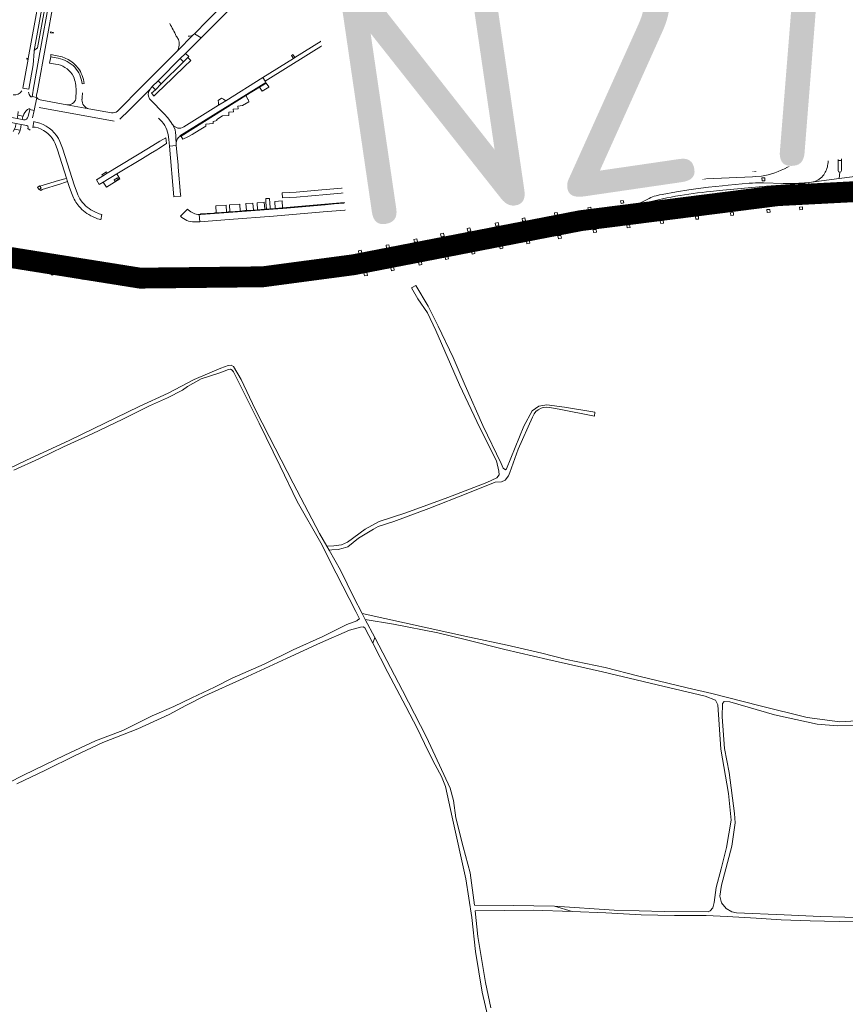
# Model space of a CAD drawing. Header units: metres. Extents: x 166325 to 190320, y 381923 to 404576.
# Tile 427 of 656: x 175992 to 176586, y 388235 to 388943. Entities that reach past the tile are written whole.
import ezdxf

# ---------------------------------------------------------------- set-up
doc = ezdxf.new("R2010")
doc.units = ezdxf.units.M
for name, color, linetype, lineweight in [('B-WE-VH-VERHARDING_ASFALT-GV', 8, 'Continuous', 18), ('B-WE-VH-VERHARDING_BETON-GV', 8, 'Continuous', 18), ('B-WE-VH-VERHARDING_BETONSTRAATSTEEN-GV', 8, 'Continuous', 18), ('B-WE-VH-VERHARDING_FUNDERING_ZAND-GV', 8, 'Continuous', 18), ('B-WE-VH-VERHARDING_N-WEG', 8, 'Continuous', 18), ('B-WE-VH-VERHARDING_STRAATBAKSTEEN-GV', 8, 'Continuous', 18), ('X-XX-AL-TEKENBLAD-T50', 4, 'Continuous', 50)]:
    doc.layers.add(name, color=color, linetype=linetype, lineweight=lineweight)
doc.styles.add('NLCS-ISO-M500-T50', font='NLCS-ISO.ttf', dxfattribs={"height": 2.5})

msp = doc.modelspace()

# ---------------------------------------------------------------- linework, layer by layer
at = {"layer": 'B-WE-VH-VERHARDING_ASFALT-GV', "flags": 128}
for points in [[(176568.677, 389144.776), (176569.123, 389037.346), (176569.36, 388967.571), (176569.301, 388952.108), (176568.716, 388935.773)], [(176584.467, 389141.451), (176581.826, 389136.618), (176581.96, 389109.778), (176581.979, 389103.575), (176582.094, 389063.443), (176582.155, 389057.215), (176582.282, 389018.015), (176582.324, 389011.832), (176582.44, 388971.647), (176582.699, 388855.199), (176582.718, 388846.061), (176582.734, 388842.104), (176582.784, 388834.965)], [(176579.876, 389011.824), (176579.875, 389018.042), (176579.732, 389057.203), (176579.704, 389063.386), (176579.539, 389103.566), (176579.523, 389109.793), (176579.43, 389136.608), (176575.927, 389139.91), (176575.913, 389135.41), (176576.693, 388965.004), (176576.692, 388964.542), (176576.688, 388962.904), (176576.449, 388959.693), (176576.104, 388956.707), (176575.947, 388953.734), (176575.915, 388949.51), (176575.989, 388936.29)], [(176195.444, 389011.453), (176178.84, 388994.802), (176172.881, 388988.826), (176164.046, 388979.966), (176161.324, 388977.236), (176150.632, 388966.514), (176143.978, 388959.841), (176133.817, 388949.652), (176126.95, 388942.765), (176117.539, 388933.327), (176122.253, 388930.266), (176142.284, 388950.352), (176146.011, 388954.089), (176184.958, 388993.143)], [(176580.398, 388834.87), (176580.353, 388842.021), (176580.322, 388846.084), (176580.285, 388855.236), (176580.036, 388971.603), (176579.876, 389011.824)], [(176022.622, 388991.717), (176019.492, 388991.254), (176014.832, 388965.715), (176014.759, 388965.312), (176014.267, 388962.614), (176013.143, 388956.457), (176006.674, 388920.999), (176006.436, 388919.694), (176001.519, 388892.742), (176001.174, 388890.851), (176000.7, 388888.255), (176004.254, 388887.515)], [(176004.019, 388889.159), (176004.569, 388892.189), (176022.622, 388991.717)], [(176010.127, 388982.345), (175997.983, 388915.582), (175997.888, 388915.058), (175994.081, 388894.129), (175998.324, 388893.321), (175998.337, 388893.388), (175998.352, 388893.455), (176001.539, 388910.809), (176002.217, 388920.415), (176002.267, 388921.116), (176013.044, 388980.635), (176013.098, 388980.83), (176013.487, 388982.252)], [(176107.346, 388915.413), (176111.038, 388919.156), (176112.635, 388920.704), (176113.472, 388921.558), (176115.622, 388923.719), (176119.354, 388927.484), (176122.253, 388930.266), (176117.539, 388933.327), (176116.916, 388932.7), (176105.152, 388920.851), (176103.312, 388919.004), (176100.072, 388915.752), (176080.209, 388895.812), (176062.147, 388877.681)], [(176105.152, 388920.851), (176116.916, 388932.7)], [(176568.906, 388897.589), (176569.135, 388900.383), (176570.377, 388915.544), (176570.811, 388920.838), (176571.117, 388924.576)], [(176575.473, 388922.225), (176575.36, 388920.798), (176575.305, 388920.102), (176573.45, 388896.713)], [(176019.587, 388915.775), (176018.006, 388916.051), (176014.13, 388916.728), (176013.371, 388912.152), (176017.607, 388911.41), (176019.447, 388911.088)], [(176063.947, 388871.725), (176070.487, 388878.298), (176073.416, 388881.241), (176085.578, 388893.433), (176087.204, 388895.264), (176091.466, 388899.488), (176092.342, 388900.337), (176107.346, 388915.413)], [(176168.821, 388898.316), (176168.362, 388899.08), (176166.726, 388901.717), (176140.155, 388885.143), (176134.852, 388881.835), (176109.882, 388866.261)], [(175998.324, 388893.321), (175994.081, 388894.129)], [(176032.464, 388892.353), (176032.432, 388891.553), (176032.418, 388891.189)], [(176085.578, 388893.433), (176073.416, 388881.241)], [(176107.249, 388859.712), (176107.098, 388859.941), (176168.821, 388898.316)], [(175999.066, 388878.742), (176002.182, 388878.045), (176004.254, 388887.515)], [(176004.254, 388887.515), (176000.7, 388888.255)], [(176004.254, 388887.515), (176002.182, 388878.045)], [(176057.802, 388876.354), (176041.489, 388879.365), (176025.816, 388882.217), (176006.504, 388885.725)], [(176036.609, 388885.805), (176036.629, 388886.107), (176036.648, 388886.258), (176036.668, 388886.41)], [(176101.594, 388868.264), (176100.846, 388869.552), (176098.416, 388872.776), (176095.751, 388875.713), (176085.57, 388886.054)], [(176565.492, 388887.021), (176565.657, 388848.84)], [(176569.752, 388846.991), (176568.721, 388848.802), (176568.475, 388886.886)], [(176573.1, 388887.5), (176573.093, 388873.273), (176573.189, 388847.86), (176573.2, 388845.948), (176573.108, 388842.478), (176573.138, 388840.682)], [(175943.169, 388879.814), (175946.012, 388878.528), (175948.927, 388877.414), (175953.152, 388876.018), (175955.662, 388875.312), (175960.071, 388874.351), (175967.347, 388872.962), (175969.076, 388872.625), (175972.785, 388871.924), (175989.261, 388868.751), (175992.968, 388868.015), (175997.085, 388867.287)], [(175997.569, 388878.848), (175998.312, 388879.31)], [(176001.146, 388872.726), (176002.182, 388878.045), (175999.066, 388878.742), (175998.014, 388873.802)], [(176005.86, 388880.318), (176059.805, 388870.289)], [(176025.816, 388882.217), (176041.489, 388879.365)], [(175994.642, 388871.38), (175993.678, 388871.548), (175990.034, 388872.351), (175987.391, 388872.854), (175985.189, 388873.273), (175978.265, 388874.591), (175976.053, 388875.012), (175973.464, 388875.505), (175969.858, 388876.191), (175968.022, 388876.502)], [(175990.811, 388877.329), (175990.396, 388874.67), (175994.192, 388873.937), (175994.227, 388874.102)], [(175990.987, 388861.152), (175991.966, 388863.228), (175992.126, 388863.912), (175988.048, 388864.698), (175987.157, 388863.026)], [(175997.875, 388866.202), (175997.641, 388865.177), (175999.402, 388863.843)], [(176001.265, 388865.777), (176002.118, 388870.258)], [(176006.419, 388868.994), (176003.468, 388869.697), (176002.574, 388869.995), (176002.118, 388870.258), (176001.265, 388865.777), (176001.837, 388865.973), (176002.998, 388866.006), (176005.214, 388865.496)], [(176098.632, 388860.827), (176099.125, 388857.154), (176099.532, 388852.499), (176104.477, 388852.924), (176104.341, 388854.494), (176104.146, 388857.875), (176104.03, 388860.196), (176103.953, 388862.247), (176103.527, 388864.066), (176101.936, 388867.754)], [(176101.936, 388867.754), (176103.527, 388864.066), (176103.953, 388862.247), (176104.03, 388860.196), (176104.146, 388857.875), (176104.341, 388854.494)], [(176017.361, 388854.406), (176019.071, 388849.684), (176025.48, 388829.387), (176026.308, 388826.908), (176027.755, 388822.576), (176029.613, 388817.552)], [(176033.084, 388818.834), (176031.225, 388823.859), (176022.55, 388850.944), (176020.794, 388855.792)], [(176556.735, 388841.383), (176558.719, 388841.726), (176562.19, 388842.157), (176570.078, 388842.615), (176571.562, 388842.453), (176573.108, 388842.478), (176573.2, 388845.948), (176571.694, 388845.98), (176569.742, 388845.878), (176563.725, 388845.706), (176562.708, 388845.735), (176560.72, 388845.558), (176558.722, 388845.346), (176557.259, 388845.193), (176549.962, 388843.513)], [(176562.923, 388845.754), (176562.708, 388845.735), (176563.725, 388845.706), (176569.742, 388845.878), (176571.694, 388845.98), (176571.255, 388845.989)], [(176689.445, 388835.541), (176668.042, 388834.644), (176646.624, 388833.767), (176623.227, 388832.795), (176602.773, 388831.939), (176602.211, 388831.899), (176601.754, 388831.863), (176581.115, 388829.115), (176561.213, 388826.464), (176559.379, 388826.243)], [(176521.503, 388834.18), (176458.45, 388831.244), (176429.803, 388830.369), (176425.135, 388830.227), (176425.01, 388826.748), (176457.284, 388827.637), (176518.763, 388830.477), (176520.803, 388830.571)], [(176520.803, 388830.571), (176525.204, 388830.81)], [(176561.213, 388826.464), (176581.115, 388829.115), (176581.498, 388833.651)], [(176581.498, 388833.651), (176581.115, 388829.115), (176601.754, 388831.863)], [(176516.529, 388825.764), (176501.371, 388824.446), (176497.156, 388824.005), (176487.265, 388822.956), (176478.091, 388821.74), (176472.967, 388821.003), (176464.08, 388819.588), (176453.965, 388817.742), (176452.039, 388817.343), (176449.457, 388816.733)], [(176488.866, 388815.676), (176491.584, 388815.929), (176520.34, 388818.602), (176541.752, 388820.455), (176557.785, 388821.593), (176559.313, 388821.711), (176559.379, 388826.243), (176557.399, 388826.087), (176556.174, 388826.054), (176556.187, 388825.677)], [(176488.932, 388819.895), (176494.73, 388820.426), (176528.81, 388823.549)], [(176540.95, 388825.619), (176526.729, 388826.109), (176525.334, 388826.133)], [(176556.187, 388825.677), (176556.174, 388826.054), (176556.147, 388826.053), (176553.842, 388825.849)], [(176559.379, 388826.243), (176559.313, 388821.711), (176569.402, 388822.391)], [(176569.486, 388820.399), (176559.417, 388819.75), (176560.27, 388812.702), (176578.732, 388813.694), (176588.981, 388814.541), (176598.271, 388814.976), (176603.169, 388815.206), (176622.14, 388815.938), (176622.214, 388816.277), (176714.526, 388820.157), (176714.57, 388819.801), (176719.586, 388820.031), (176742.926, 388821.034), (176768.379, 388822.184), (176793.819, 388823.288), (176813.801, 388824.132), (176848.63, 388825.577), (176861.836, 388826.119), (176874.061, 388826.503), (176893.5, 388826.926)], [(176569.866, 388821.92), (176569.853, 388820.778)], [(176444.464, 388814.818), (176440.761, 388812.813)], [(176558.33, 388812.613), (176560.27, 388812.702), (176559.417, 388819.75), (176557.914, 388819.621), (176548.633, 388818.962), (176527.742, 388817.25), (176510.914, 388815.738), (176491.922, 388813.922), (176473.048, 388811.839)], [(175986.262, 388768.208), (175996.667, 388765.971), (176009.605, 388763.44), (176023.018, 388761.067), (176036.569, 388759.069), (176049.585, 388757.413), (176063.162, 388755.945), (176079.773, 388754.573), (176092.962, 388753.747), (176108.614, 388753.308), (176131.247, 388753.29), (176142.126, 388753.563), (176153.123, 388754.041), (176170.074, 388755.239), (176189.905, 388757.186), (176196.636, 388757.998), (176209.207, 388759.702), (176232.671, 388763.563), (176251.181, 388767.081), (176298.477, 388776.901), (176318.342, 388780.869), (176335.161, 388784.074), (176354.358, 388787.558), (176368.819, 388790.028), (176395.322, 388794.34), (176403.876, 388795.56), (176440.001, 388800.71), (176453.098, 388802.391), (176462.231, 388803.539), (176478.395, 388805.347), (176503.692, 388808.02), (176509.873, 388808.597), (176530.002, 388810.321), (176540.212, 388811.158), (176553.371, 388812.24), (176558.33, 388812.613)], [(176438.43, 388810.951), (176432.732, 388809.417), (176432.607, 388809.769), (176426.167, 388808.107)], [(176434.264, 388810.196), (176432.607, 388809.769), (176432.732, 388809.417), (176438.43, 388810.951)], [(176467.821, 388810.942), (176445.278, 388805.509)], [(176409.385, 388804.303), (176402.285, 388802.929), (176401.324, 388802.746), (176400.99, 388802.682), (176353.109, 388794.649), (176333.845, 388791.153), (176316.962, 388787.936), (176297.041, 388783.956), (176248.743, 388773.945), (176231.349, 388770.641), (176208.158, 388766.825), (176195.721, 388765.14), (176189.113, 388764.343), (176169.481, 388762.415), (176152.713, 388761.23), (176141.88, 388760.759), (176131.16, 388760.49), (176108.718, 388760.508), (176093.288, 388760.94), (176080.294, 388761.755), (176063.845, 388763.114), (176050.427, 388764.564), (176037.549, 388766.202), (176024.171, 388768.175), (176010.923, 388770.519), (175998.115, 388773.024), (175987.864, 388775.228)], [(176044.314, 388801.72), (176047.719, 388800.224), (176050.086, 388799.569), (176050.143, 388799.556), (176050.951, 388803.214), (176048.963, 388803.718), (176045.83, 388805.095)], [(176443.336, 388805.149), (176438.637, 388804.513)]]:
    msp.add_lwpolyline(points, dxfattribs=at)
for points in [[(176299.936, 388979.163), (176297.942, 388981.658), (176279.519, 388970.388), (176256.835, 388956.511), (176242.731, 388949.079), (176241.438, 388948.273), (176189.808, 388916.101), (176188.651, 388915.379), (176166.726, 388901.717), (176168.362, 388899.08), (176243.403, 388945.901), (176256.098, 388952.598)], [(176300.152, 388911.436), (176295.859, 388909.68), (176301.077, 388896.987), (176305.124, 388887.14), (176306.913, 388882.788), (176311.108, 388884.512)], [(176312.465, 388881.178), (176308.281, 388879.458), (176312.742, 388868.604), (176316.564, 388859.306), (176320.353, 388850.087), (176327.978, 388831.536), (176332.033, 388833.086)], [(176080.042, 388843.637), (176085.815, 388847.204), (176090.425, 388849.885), (176091.878, 388850.819), (176097.324, 388854.246), (176097.178, 388856.563), (176096.852, 388858.53), (176092.637, 388855.977), (176084.581, 388851.097), (176054.823, 388833.073), (176051.393, 388830.949), (176046.961, 388828.26), (176048.925, 388824.868), (176051.945, 388826.631), (176061.596, 388832.599)], [(176582.718, 388846.061), (176580.322, 388846.084), (176580.353, 388842.021), (176582.734, 388842.104)], [(176425.01, 388826.748), (176425.135, 388830.227), (176416.204, 388829.954), (176409.8, 388829.517), (176399.652, 388828.649), (176393.718, 388828.407), (176335.429, 388826.025), (176335.551, 388822.498), (176391.135, 388824.762), (176393.73, 388824.868), (176401.745, 388825.194), (176415.56, 388826.381), (176421.694, 388826.657)], [(176265.754, 388822.397), (176271.395, 388822.691), (176273.013, 388822.775), (176280.014, 388822.819), (176310.702, 388822.089), (176318.389, 388822.05), (176323.47, 388822.024), (176330.359, 388822.188), (176330.67, 388822.195), (176335.551, 388822.498), (176335.429, 388826.025), (176330.526, 388825.743), (176330.151, 388825.734), (176323.437, 388825.574), (176310.754, 388825.639), (176280.037, 388826.369), (176272.91, 388826.325), (176270.873, 388826.219), (176265.818, 388825.955), (176264.408, 388825.882), (176212.197, 388821.209), (176209.098, 388820.945), (176190.651, 388819.375), (176180.667, 388818.821), (176180.897, 388815.279), (176190.9, 388815.834), (176212.506, 388817.672), (176264.659, 388822.34)], [(176289.091, 388810.185), (176289.156, 388808.301), (176290.906, 388808.383), (176290.922, 388810.255), (176294.666, 388810.398), (176301.651, 388810.588), (176306.121, 388810.416), (176310.106, 388810.01), (176315.727, 388809.188), (176316.62, 388814.08), (176311.651, 388814.842), (176306.729, 388815.379), (176303.262, 388815.57), (176290.744, 388815.266), (176288.898, 388815.212), (176282.43, 388815.103), (176265.676, 388814.209), (176242.018, 388812.741), (176218.009, 388810.887), (176211.425, 388810.341), (176180.998, 388807.562), (176174.095, 388807.071), (176142.114, 388804.717), (176121.988, 388803.227), (176121.001, 388803.154), (176121.375, 388798.098), (176142.486, 388799.661), (176174.467, 388802.015), (176210.098, 388805.19), (176247.615, 388808.056), (176274.307, 388809.62)]]:
    msp.add_lwpolyline(points, close=True, dxfattribs=at)
at = {"layer": 'B-WE-VH-VERHARDING_ASFALT-GV'}
for points in [[(176571.59, 388935.386, 0.0193399), (176572.5, 388966.514)], [(176099.732, 388940.644, -0.0213736), (176104.459, 388931.615)], [(176571.117, 388924.576, 0.0102877), (176571.59, 388935.386)], [(176575.989, 388936.29, -0.0184922), (176575.473, 388922.225)], [(176104.459, 388931.615, -0.0787884), (176105.935, 388929.122)], [(176105.935, 388929.122, -0.1132009), (176106.547, 388925.029)], [(176116.916, 388932.7, -0.2212111), (176112.917, 388931.62)], [(176106.547, 388925.029, -0.1218705), (176105.152, 388920.851)], [(176019.447, 388911.088, -0.2165006), (176030.449, 388902.627)], [(176036.793, 388897.282, 0.1548815), (176031.481, 388909.137)], [(176030.449, 388902.627, -0.0956919), (176032.464, 388892.353)], [(175993.43, 388892.312, -0.3191269), (175987.156, 388889.297)], [(176084.441, 388888.265, -0.2410342), (176085.578, 388893.433)], [(176568.475, 388886.886, -0.0164255), (176568.906, 388897.589)], [(176573.45, 388896.713, 0.0173623), (176573.1, 388887.5)], [(175999.66, 388888.212, -0.1463708), (175998.259, 388891.375)], [(176000.7, 388888.255, -0.7163146), (175999.66, 388888.212)], [(176004.254, 388887.515, -0.1382102), (176004.019, 388889.159)], [(176005.314, 388886.225, -0.1386448), (176004.254, 388887.515)], [(176006.504, 388885.725, -0.107262), (176005.314, 388886.225)], [(176032.193, 388886.544, -0.4045688), (176025.816, 388882.217)], [(176032.26, 388888.422, -0.0846708), (176032.193, 388886.544)], [(176032.418, 388891.189, -0.022097), (176032.197, 388888.79)], [(176032.197, 388888.79, -0.0079201), (176032.26, 388888.422)], [(176041.489, 388879.365, -0.3577025), (176036.609, 388885.805)], [(176036.668, 388886.41, 0.0304393), (176036.937, 388890.781)], [(176085.57, 388886.054, -0.1082717), (176084.441, 388888.265)], [(175994.227, 388874.102, -0.1540909), (175997.569, 388878.848)], [(175998.312, 388879.31, -0.6265353), (175999.066, 388878.742)], [(175998.014, 388873.802, -0.3811382), (175994.642, 388871.38)], [(176062.147, 388877.681, -0.2257504), (176057.802, 388876.354)], [(176091.67, 388872.51, -0.1671987), (176098.632, 388860.827)], [(175997.085, 388867.287, -0.2916465), (175997.875, 388866.202)], [(176005.214, 388865.496, -0.2066933), (176017.361, 388854.406)], [(176020.794, 388855.792, 0.2083237), (176006.419, 388868.994)], [(176101.936, 388867.754, -0.0300038), (176101.594, 388868.264)], [(176109.882, 388866.261, -0.3896211), (176101.936, 388867.754)], [(176104.341, 388854.494, -0.2705276), (176107.249, 388859.712)], [(176549.962, 388843.513, 0.0574055), (176544.062, 388841.351)], [(176571.255, 388845.989, -0.2332722), (176569.752, 388846.991)], [(176525.204, 388830.81, 0.085845), (176543.942, 388837.255)], [(176543.942, 388837.255, -0.0883381), (176556.735, 388841.383)], [(176572.858, 388838.468, -0.1249551), (176569.363, 388831.077)], [(176573.138, 388840.682, -0.0334597), (176572.858, 388838.468)], [(176569.363, 388831.077, -0.1899243), (176561.213, 388826.464)], [(176581.498, 388833.651, -0.3464554), (176580.398, 388834.87)], [(176525.334, 388826.133, 0.0196562), (176516.529, 388825.764)], [(176556.187, 388825.677, 0.0063542), (176528.81, 388823.549)], [(176553.842, 388825.849, -0.0238887), (176540.95, 388825.619)], [(176029.613, 388817.552, 0.0855177), (176034.419, 388809.273)], [(176040.435, 388808.485, -0.13181), (176033.084, 388818.834)], [(176488.932, 388819.895, 0.0376859), (176438.43, 388810.951)], [(176449.457, 388816.733, 0.0625655), (176444.464, 388814.818)], [(176034.419, 388809.273, 0.1117456), (176044.314, 388801.72)], [(176045.83, 388805.095, -0.0652304), (176040.435, 388808.485)], [(176426.167, 388808.107, -0.0127452), (176409.385, 388804.303)], [(176440.761, 388812.813, -0.0410667), (176434.264, 388810.196)], [(176473.048, 388811.839, 0.0298161), (176467.821, 388810.942)], [(176445.278, 388805.509, -0.018959), (176443.336, 388805.149)]]:
    msp.add_lwpolyline(points, format="xyb", dxfattribs=at)
at = {"layer": 'B-WE-VH-VERHARDING_BETON-GV', "flags": 128}
for points in [[(175997.983, 388915.582), (175997.02, 388915.803), (175996.895, 388915.112), (175997.888, 388915.058)], [(176006.318, 388823.674), (176006.06, 388823.89), (176004.682, 388822.618), (176005.885, 388821.227), (176006.134, 388821.371), (176007.344, 388822.452)], [(176396.628, 388819.561), (176393.738, 388819.186), (176394.131, 388816.77), (176396.995, 388817.225)]]:
    msp.add_lwpolyline(points, close=True, dxfattribs=at)
at = {"layer": 'B-WE-VH-VERHARDING_BETONSTRAATSTEEN-GV', "flags": 128}
for points in [[(176010.794, 388956.887), (176011.898, 388962.973), (176012.259, 388964.955), (176012.695, 388967.345), (176014.629, 388977.961), (176013.26, 388980.061), (176013.044, 388980.635), (176002.267, 388921.116), (176002.663, 388921.748), (176004.654, 388923.068)], [(176016.085, 388934.231), (176014.114, 388934.586), (176014, 388933.957), (176015.972, 388933.619)], [(176112.743, 388916.223), (176113.363, 388916.83), (176111.038, 388919.156), (176107.346, 388915.413), (176109.594, 388913.155)], [(176188.385, 388918.311), (176187.283, 388917.629), (176187.7, 388916.944), (176188.651, 388915.379), (176189.808, 388916.101), (176188.82, 388917.635)], [(176302.343, 388907.382), (176300.603, 388911.621), (176300.152, 388911.436), (176311.108, 388884.512), (176311.657, 388884.738), (176309.948, 388888.893)], [(176093.677, 388897.307), (176091.466, 388899.488), (176087.204, 388895.264), (176089.406, 388893.055)], [(176154.549, 388888.775), (176164.227, 388894.802), (176169.107, 388897.841), (176168.821, 388898.316), (176107.098, 388859.941), (176107.249, 388859.712), (176107.353, 388859.771), (176107.458, 388859.83), (176107.789, 388859.749), (176107.896, 388859.723)], [(176170.994, 388894.935), (176170.966, 388894.979), (176169.107, 388897.841), (176164.227, 388894.802), (176166.125, 388891.962)], [(176137.834, 388874.272), (176142.232, 388874.565), (176142.118, 388876.917), (176145.583, 388877.165), (176145.424, 388879.079), (176145.692, 388879.102), (176148.864, 388879.38), (176148.98, 388879.39), (176148.746, 388881.18), (176152.171, 388881.648), (176156.642, 388884.424), (176156.408, 388885.756), (176156.117, 388885.654), (176154.549, 388888.775), (176107.896, 388859.723), (176107.789, 388859.749), (176109.158, 388857.378), (176112.753, 388859.212), (176115.878, 388860.831), (176115.922, 388860.741), (176120.927, 388863.862), (176125.777, 388866.886), (176125.656, 388868.144), (176131.023, 388868.627), (176130.91, 388870.074), (176131.145, 388870.136), (176133.683, 388870.804), (176133.539, 388871.691), (176137.733, 388874.265)], [(176140.155, 388885.143), (176138.334, 388886.214), (176137.074, 388886.955), (176134.607, 388885.319), (176134.703, 388883.947), (176134.852, 388881.835)], [(176311.657, 388884.738), (176311.108, 388884.512), (176306.913, 388882.788), (176308.281, 388879.458), (176312.465, 388881.178), (176313.027, 388881.409)], [(176321.386, 388861.086), (176317.589, 388870.317), (176314.465, 388877.913), (176313.027, 388881.409), (176312.465, 388881.178), (176332.033, 388833.086), (176332.854, 388833.206), (176329.041, 388842.475), (176325.063, 388852.146)], [(175994.192, 388873.937), (175990.396, 388874.67), (175990.189, 388873.342), (175990.034, 388872.351), (175993.678, 388871.548), (175993.909, 388872.624)], [(175992.968, 388868.015), (175989.261, 388868.751), (175988.924, 388866.801), (175988.79, 388866.33), (175988.643, 388865.812), (175988.048, 388864.698), (175992.126, 388863.912), (175992.56, 388865.768), (175992.645, 388866.132)], [(176260.625, 388858.103), (176259.646, 388860.507), (176254.973, 388858.608), (176256.038, 388855.986), (176256.874, 388853.93), (176261.553, 388855.831)], [(176105.836, 388837.248), (176105.693, 388838.896), (176104.477, 388852.924), (176099.532, 388852.499), (176102.72, 388815.99), (176107.662, 388816.489), (176107.509, 388817.618)], [(176582.699, 388855.199), (176580.285, 388855.236), (176580.322, 388846.084), (176582.718, 388846.061)], [(176020.596, 388825.16), (176024.882, 388826.472), (176026.308, 388826.908), (176025.48, 388829.387), (176024.213, 388829.009), (176019.7, 388827.664), (176006.318, 388823.674), (176007.344, 388822.452), (176006.134, 388821.371), (176006.948, 388820.44), (176007.988, 388821.301)], [(176063.866, 388828.83), (176061.596, 388832.599), (176051.945, 388826.631), (176054.256, 388822.885)], [(176062.181, 388829.685), (176062.864, 388828.568), (176060.347, 388827.055), (176059.674, 388828.168)], [(176270.687, 388828.973), (176265.624, 388828.723), (176265.818, 388825.955), (176270.873, 388826.219)], [(176332.854, 388833.206), (176332.033, 388833.086), (176327.978, 388831.536), (176329.119, 388828.761), (176329.226, 388828.499), (176333.985, 388830.456), (176333.933, 388830.583)], [(176334.687, 388828.749), (176333.985, 388830.456), (176329.226, 388828.499), (176329.295, 388828.332), (176329.821, 388827.052), (176329.856, 388826.912), (176330.151, 388825.734), (176330.526, 388825.743), (176335.429, 388826.025), (176335.314, 388826.675), (176335.058, 388827.657)], [(176527.622, 388829.656), (176525.567, 388829.564), (176525.652, 388827.506), (176527.706, 388827.559)], [(176335.551, 388822.498), (176330.67, 388822.195), (176330.359, 388822.188), (176330.104, 388821.003), (176329.955, 388820.313), (176329.589, 388819.388), (176334.403, 388817.959), (176334.872, 388819.587), (176335.056, 388820.229), (176335.383, 388822.009)], [(176393.979, 388823.433), (176393.73, 388824.868), (176391.135, 388824.762), (176391.416, 388823.033), (176392.492, 388816.408), (176394.164, 388816.64), (176394.131, 388816.77), (176393.738, 388819.186), (176396.628, 388819.561), (176396.729, 388819.596), (176396.556, 388821.105), (176394.422, 388820.878)], [(176290.744, 388815.266), (176290.736, 388816.927), (176288.793, 388816.859), (176288.867, 388815.75), (176282.704, 388815.609), (176282.403, 388815.602), (176265.647, 388814.708), (176256.379, 388814.133), (176241.984, 388813.24), (176211.348, 388810.823), (176180.933, 388808.026), (176175.668, 388807.638), (176171.981, 388807.367), (176169.291, 388807.169), (176168.07, 388807.079), (176162.883, 388806.697), (176159.985, 388806.484), (176154.836, 388806.105), (176153.83, 388806.031), (176150.495, 388805.785), (176142.957, 388805.231), (176141.857, 388805.15), (176140.631, 388805.059), (176133.192, 388804.474), (176132.107, 388804.386), (176131.361, 388804.325), (176121.956, 388803.685), (176121.988, 388803.227), (176142.114, 388804.717), (176174.095, 388807.071), (176180.998, 388807.562), (176211.425, 388810.341), (176218.009, 388810.887), (176242.018, 388812.741), (176265.676, 388814.209), (176282.43, 388815.103), (176288.898, 388815.212)], [(176171.619, 388812.387), (176171.524, 388813.707), (176171.441, 388814.86), (176168.771, 388814.742), (176168.942, 388812.255), (176169.291, 388807.169), (176171.981, 388807.367)], [(176140.412, 388810.041), (176132.839, 388809.605), (176133.192, 388804.474), (176140.631, 388805.059)], [(176150.182, 388810.798), (176142.635, 388810.282), (176142.957, 388805.231), (176150.495, 388805.785)], [(176159.576, 388811.536), (176154.496, 388811.103), (176154.836, 388806.105), (176159.985, 388806.484)], [(176167.695, 388812.169), (176162.515, 388811.693), (176162.883, 388806.697), (176168.07, 388807.079)], [(176175.286, 388812.658), (176175.668, 388807.638), (176180.933, 388808.026), (176180.498, 388813.032)], [(176402.432, 388808.598), (176400.362, 388808.141), (176400.793, 388806.183), (176402.864, 388806.639)], [(176425.862, 388813.399), (176423.99, 388813.031), (176424.334, 388811.292), (176426.221, 388811.633)], [(176554.671, 388808.788), (176552.58, 388808.64), (176552.726, 388806.699), (176554.768, 388806.821)], [(176355.134, 388800.88), (176353.072, 388800.464), (176353.49, 388798.392), (176355.552, 388798.808)], [(176378.411, 388804.698), (176376.321, 388804.398), (176376.617, 388802.334), (176378.706, 388802.633)], [(176479.912, 388801.989), (176477.815, 388801.815), (176477.979, 388799.829), (176480.073, 388800.031)], [(176505.048, 388804.637), (176502.976, 388804.43), (176503.161, 388802.441), (176505.236, 388802.685)], [(176531.285, 388806.884), (176529.209, 388806.754), (176529.355, 388804.783), (176531.415, 388804.974)], [(176315.646, 388793.697), (176313.576, 388793.209), (176314.07, 388791.115), (176316.14, 388791.603)], [(176335.898, 388797.43), (176333.825, 388797.006), (176334.246, 388794.946), (176336.319, 388795.37)], [(176430.464, 388795.861), (176428.372, 388795.543), (176428.684, 388793.612), (176430.738, 388793.907)], [(176454.54, 388799.095), (176452.52, 388798.754), (176452.777, 388796.821), (176454.848, 388797.132)], [(176296.624, 388789.739), (176294.563, 388789.291), (176295.014, 388787.216), (176297.075, 388787.664)], [(176381.027, 388788.274), (176378.92, 388787.937), (176379.252, 388785.858), (176381.359, 388786.195)], [(176406.39, 388792.508), (176404.294, 388792.295), (176404.569, 388790.231), (176406.632, 388790.459)], [(176257.381, 388781.573), (176255.317, 388781.22), (176255.669, 388779.167), (176257.732, 388779.52)], [(176277.392, 388785.776), (176275.315, 388785.379), (176275.719, 388783.269), (176277.796, 388783.666)], [(176338.978, 388781.018), (176336.908, 388780.62), (176337.304, 388778.56), (176339.375, 388778.958)], [(176358.302, 388784.736), (176356.232, 388784.337), (176356.628, 388782.277), (176358.698, 388782.675)], [(176237.369, 388777.519), (176235.364, 388777.135), (176235.753, 388775.108), (176237.758, 388775.492)], [(176299.81, 388773.234), (176299.775, 388773.406), (176297.686, 388772.984), (176298.097, 388770.943), (176300.187, 388771.365)], [(176318.837, 388777.195), (176316.76, 388776.832), (176317.123, 388774.758), (176319.2, 388775.122)], [(175995.745, 388764.685), (175994.719, 388764.838), (175994.608, 388763.772), (175995.606, 388763.63)], [(176260.774, 388765.008), (176260.696, 388765.33), (176258.63, 388764.832), (176259.122, 388762.789), (176261.189, 388763.287)], [(176280.685, 388769.257), (176280.643, 388769.458), (176278.601, 388769.032), (176279.042, 388766.918), (176281.084, 388767.344)], [(176015.707, 388760.823), (176014.622, 388760.981), (176014.439, 388759.906), (176015.596, 388759.726)], [(176037.885, 388757.572), (176036.841, 388757.763), (176036.608, 388756.692), (176037.681, 388756.459)], [(176241.472, 388761.494), (176239.408, 388761.107), (176239.783, 388759.107), (176241.846, 388759.494)]]:
    msp.add_lwpolyline(points, close=True, dxfattribs=at)
for points in [[(176256.874, 388853.93), (176256.038, 388855.986), (176254.973, 388858.608), (176253.164, 388863.059), (176252.511, 388864.666), (176251.263, 388867.737), (176238.616, 388898.856), (176296.343, 388922.191), (176294.695, 388926.28), (176234.901, 388902.18), (176251.097, 388864.05), (176254.759, 388855.429), (176262.168, 388837.985), (176263.183, 388835.307), (176265.482, 388830.175)], [(176294.686, 388912.534), (176295.859, 388909.68), (176300.152, 388911.436), (176300.603, 388911.621), (176298.787, 388916.225), (176296.343, 388922.191), (176238.616, 388898.856), (176251.263, 388867.737), (176252.511, 388864.666), (176253.164, 388863.059), (176254.973, 388858.608), (176259.646, 388860.507), (176257.834, 388864.956), (176256.913, 388867.218), (176255.93, 388869.634), (176253.073, 388876.648)], [(176017.636, 388917.627), (176014.337, 388918.241), (176014.161, 388916.955), (176014.13, 388916.728), (176018.006, 388916.051), (176019.587, 388915.775)], [(176250.796, 388898.364), (176288.717, 388913.914)], [(176036.793, 388897.282), (176038.276, 388897.472)], [(176253.073, 388876.648), (176249.305, 388885.902), (176247.361, 388890.676)], [(176264.466, 388848.697), (176261.553, 388855.831), (176256.874, 388853.93), (176263.686, 388837.169)], [(176263.686, 388837.169), (176256.874, 388853.93)], [(176268.501, 388838.762), (176268.258, 388839.358), (176264.466, 388848.697)], [(176582.734, 388842.104), (176580.353, 388842.021), (176580.398, 388834.87)], [(176582.784, 388834.965), (176582.734, 388842.104)], [(176265.624, 388828.723), (176270.687, 388828.973)], [(176271.395, 388822.691), (176265.754, 388822.397)], [(176557.914, 388819.621), (176557.785, 388821.593), (176541.752, 388820.455), (176520.34, 388818.602), (176491.584, 388815.929), (176488.866, 388815.676)], [(176569.402, 388822.391), (176559.313, 388821.711), (176559.417, 388819.75), (176569.486, 388820.399)], [(176257.415, 388814.41), (176256.499, 388814.371), (176256.379, 388814.133), (176265.647, 388814.708), (176282.403, 388815.602), (176282.704, 388815.609), (176282.716, 388815.767), (176280.704, 388815.695)], [(176264.823, 388819.618), (176272.702, 388820.043)], [(176333.35, 388814.306), (176334.403, 388817.959), (176329.589, 388819.388)], [(176473.048, 388811.839), (176491.922, 388813.922), (176510.914, 388815.738), (176527.742, 388817.25), (176548.633, 388818.962), (176557.914, 388819.621)], [(176319.165, 388813.69), (176316.62, 388814.08), (176315.727, 388809.188), (176322.993, 388807.962)], [(176449.121, 388809.266), (176438.399, 388806.517)], [(176468.799, 388813.069), (176457.987, 388811.157)], [(176113.078, 388806.578), (176112.49, 388807.106), (176107.439, 388802.118)], [(176117.455, 388797.902), (176121.375, 388798.098), (176121.001, 388803.154)]]:
    msp.add_lwpolyline(points, dxfattribs=at)
at = {"layer": 'B-WE-VH-VERHARDING_BETONSTRAATSTEEN-GV'}
for points in [[(176033.929, 388908.624, 0.1957505), (176017.636, 388917.627)], [(176019.587, 388915.775, -0.1517066), (176031.481, 388909.137)], [(176288.717, 388913.914, -0.3094326), (176294.686, 388912.534)], [(176038.276, 388897.472, 0.1089005), (176033.929, 388908.624)], [(176247.361, 388890.676, -0.1987006), (176247.668, 388895.395)], [(176247.668, 388895.395, -0.1799262), (176250.796, 388898.364)], [(176265.482, 388830.175, 0.0636434), (176263.686, 388837.169)], [(176270.687, 388828.973, 0.073521), (176268.501, 388838.762)], [(176265.482, 388830.175, -0.0124127), (176265.624, 388828.723)], [(176581.498, 388833.651, 0.3914056), (176582.784, 388834.965)], [(176265.754, 388822.397, -0.0371217), (176265.393, 388820.972)], [(176271.819, 388821.611, -0.0278478), (176271.395, 388822.691)], [(176272.702, 388820.043, -0.0418399), (176271.819, 388821.611)], [(176569.866, 388821.92, 0.4038172), (176569.402, 388822.391)], [(176264.823, 388819.618, -0.2468693), (176257.415, 388814.41)], [(176265.393, 388820.972, -0.0371789), (176264.823, 388819.618)], [(176280.704, 388815.695, -0.2466568), (176272.702, 388820.043)], [(176329.589, 388819.388, -0.3216509), (176319.165, 388813.69)], [(176322.993, 388807.962, 0.3370788), (176333.35, 388814.306)], [(176488.866, 388815.676, 0.0161109), (176468.799, 388813.069)], [(176569.486, 388820.399, 0.3146916), (176569.853, 388820.778)], [(176457.987, 388811.157, 0.0148229), (176449.121, 388809.266)], [(176107.439, 388802.118, 0.1915173), (176117.455, 388797.902)], [(176121.001, 388803.154, -0.1688482), (176113.078, 388806.578)], [(176438.399, 388806.517, 0.8443731), (176438.637, 388804.513)]]:
    msp.add_lwpolyline(points, format="xyb", dxfattribs=at)
at = {"layer": 'B-WE-VH-VERHARDING_FUNDERING_ZAND-GV', "flags": 128}
msp.add_lwpolyline([(176260.787, 388582.505), (176286.117, 388591.909), (176314.161, 388602.754), (176333.745, 388610.71), (176338.298, 388611.056), (176340.989, 388612.165), (176343.368, 388615.363), (176344.254, 388617.777), (176350.205, 388634.459), (176360.506, 388657.56), (176361.875, 388660.01), (176363.024, 388661.471), (176364.566, 388662.702), (176366.734, 388663.944), (176368.296, 388664.55), (176370.891, 388664.672), (176372.855, 388664.564), (176379.729, 388663.358), (176405.071, 388658.232), (176405.389, 388661.066), (176383.732, 388664.813), (176370.795, 388666.357), (176365.275, 388665.464), (176360.339, 388662.135), (176354.479, 388651.056), (176341.973, 388620.267), (176341.253, 388619.695), (176339.423, 388620.857), (176338.12, 388624.275), (176324.917, 388651.511), (176312.114, 388680.251), (176303.493, 388700.373), (176292.76, 388722.989), (176285.689, 388737.442), (176276.736, 388752.184), (176273.487, 388750.449), (176278.26, 388742.685), (176285.132, 388732.513), (176291.026, 388719.745), (176308.134, 388680.768), (176322.832, 388649.938), (176334.645, 388626.204), (176336.306, 388618.622), (176336.713, 388615.957), (176334.894, 388613.802), (176327.748, 388610.529), (176299.789, 388599.742), (176269.406, 388588.761), (176250.267, 388582.462), (176240.288, 388577.016), (176227.555, 388567.578), (176223.333, 388565.675), (176217.651, 388564.873), (176212.686, 388564.776), (176214.349, 388561.841), (176216.316, 388562.11), (176220.9, 388562.324), (176224.562, 388563.213), (176227.844, 388564.133), (176235.485, 388570.439), (176246.309, 388576.904), (176249.584, 388578.763)], close=True, dxfattribs=at)
for points in [[(175989.9, 388393.769), (176010.513, 388403.526), (176031.812, 388414.147), (176051.704, 388423.427), (176076.856, 388433.292), (176099.352, 388443.754), (176111.316, 388450.031), (176124.982, 388457.068), (176152.525, 388469.478), (176183.7, 388483.866), (176208.239, 388495.085), (176228.899, 388504.35), (176236.881, 388506.415), (176238.859, 388506.592), (176239.962, 388505.891), (176245.806, 388494.885), (176247.155, 388498.966), (176240.388, 388511.93), (176238.091, 388516.33), (176232.114, 388527.78), (176222.495, 388547.458), (176214.349, 388561.841), (176212.686, 388564.776), (176207.554, 388573.838), (176188.498, 388609.947), (176171.228, 388643.603), (176161.204, 388663.189), (176151.139, 388684.518), (176145.599, 388693.851), (176144.026, 388694.885), (176141.82, 388694.77), (176136.5, 388692.752), (176117.262, 388684.565), (176098.678, 388674.797), (176077.865, 388665.084), (176027.99, 388641.048), (175996.276, 388626.224), (175971.179, 388614.464)], [(175987.535, 388619.296), (176005.508, 388627.485), (176023.239, 388636.2), (176043.919, 388645.635), (176066.116, 388656.183), (176085.179, 388665.689), (176098.163, 388671.345), (176108.88, 388676.889), (176112.398, 388679.463), (176122.376, 388684.994), (176135.737, 388689.438), (176141.885, 388691.783), (176143.331, 388691.998), (176144.737, 388691.331), (176145.704, 388690.201), (176164.04, 388653.085), (176179.268, 388622.255), (176191.319, 388596.895), (176208.338, 388567.186), (176219.372, 388545.24), (176233.548, 388517.614), (176236.134, 388512.574), (176235.009, 388511.687), (176234.308, 388511.134), (176227.068, 388508.343), (176209.787, 388499.641), (176188.435, 388490.103), (176167.612, 388479.912), (176144.639, 388469.891), (176131.877, 388463.415), (176115.731, 388455.633), (176102.799, 388449.448), (176087.164, 388442.76), (176065.972, 388432.225), (176046.3, 388424.713), (176024.298, 388414.481), (175994.48, 388399.966), (175983.81, 388394.525)], [(176605.488, 388439.85), (176581.728, 388438.454), (176558.146, 388441.539), (176524.429, 388449.997), (176489.571, 388458.747), (176471.842, 388462.824), (176437.177, 388471.253), (176412.841, 388477.337), (176385.129, 388483.223), (176367.242, 388487.849), (176342.381, 388493.396), (176315.39, 388499.356), (176238.091, 388516.33), (176240.388, 388511.93), (176260.53, 388508.674), (176292.567, 388502.291), (176313.15, 388497.308), (176340.645, 388490.347), (176371.633, 388483.226), (176411.01, 388474.269), (176450.154, 388464.911), (176484.748, 388456.879), (176492.219, 388453.905), (176493.982, 388450.622), (176496.076, 388418.786), (176501.511, 388386.814), (176503.562, 388367.634), (176500.019, 388348.023), (176496.336, 388332.622), (176492.687, 388319.291), (176491.354, 388308.451), (176490.183, 388304.529), (176488.469, 388302.471), (176486.945, 388301.7), (176455.288, 388301.837), (176419.281, 388302.89), (176376.347, 388305.689), (176389.058, 388301.933), (176413.452, 388301.036), (176438.633, 388299.613), (176462.661, 388299.07), (176485.381, 388299.044), (176500.587, 388298.336), (176521.416, 388297.119), (176539.522, 388295.968), (176560.279, 388295.253), (176591.473, 388294.491)], [(176330.66, 388232.693), (176326.726, 388250.889), (176321.219, 388284.042), (176319.329, 388302.552), (176361.001, 388303.031), (176389.058, 388301.933), (176376.347, 388305.689), (176346.74, 388306.26), (176318.879, 388306.618), (176315.738, 388329.669), (176310.825, 388348.51), (176305.509, 388369.297), (176303.801, 388381.712), (176301.49, 388390.733), (176284.444, 388427.294), (176267.196, 388460.799), (176247.155, 388498.966), (176245.806, 388494.885), (176256.548, 388473.843), (176269.539, 388449.504), (176277.967, 388433.369), (176285.449, 388417.644), (176290.727, 388407.557), (176295.047, 388399.15), (176298.009, 388391.894), (176302.939, 388369.897), (176312.76, 388325.455), (176316.93, 388297.681), (176319.66, 388273.086), (176324.47, 388243.958), (176333.241, 388205.792)], [(176611.837, 388297.605), (176585.09, 388297.78), (176567.703, 388298.275), (176541.504, 388299.462), (176507.342, 388300.961), (176504.004, 388301.684), (176499.877, 388304.23), (176496.465, 388308.263), (176495.275, 388312.984), (176496.506, 388321.005), (176503.895, 388348.855), (176506.424, 388365.78), (176505.896, 388372.359), (176502.072, 388401.909), (176498.751, 388419.273), (176497.098, 388441.997), (176497.297, 388451.525), (176498.505, 388453.008), (176502.587, 388452.796), (176534.52, 388443.408), (176565.219, 388436.767), (176580.043, 388435.457), (176591.88, 388435.841)]]:
    msp.add_lwpolyline(points, dxfattribs=at)
at = {"layer": 'B-WE-VH-VERHARDING_STRAATBAKSTEEN-GV', "flags": 128}
for points in [[(176110.464, 388909.836), (176114.822, 388914.049), (176113.329, 388915.61), (176112.743, 388916.223), (176109.594, 388913.155), (176093.677, 388897.307), (176089.406, 388893.055), (176086.705, 388890.447), (176087.474, 388889.586), (176087.669, 388889.409), (176087.588, 388889.32), (176088.436, 388888.465), (176088.643, 388888.67), (176091.692, 388891.673), (176095.092, 388894.976)], [(176054.823, 388833.073), (176054.319, 388833.875), (176050.898, 388831.747), (176051.393, 388830.949)]]:
    msp.add_lwpolyline(points, close=True, dxfattribs=at)

# ---------------------------------------------------------------- next in the draw order: texts
at = {"layer": 'X-XX-AL-TEKENBLAD-T50', "insert": (176228.48, 388791.549), "char_height": 180, "attachment_point": 7, "rotation": 8.319331, "style": 'NLCS-ISO-M500-T50', "bg_fill": 3, "box_fill_scale": 1, "bg_fill_color": 256, "bg_fill_transparency": 0}
msp.add_mtext('N279', dxfattribs=at)

# ---------------------------------------------------------------- next in the draw order: linework, layer by layer
at = {"layer": 'B-WE-VH-VERHARDING_N-WEG', "const_width": 15, "flags": 128}
msp.add_lwpolyline([(174349.146, 391259.837), (175162.724, 390010.269), (175291.289, 389747.016), (175326.632, 389637.239), (175454.538, 389305.598), (175523.413, 389174.639), (175622.811, 389021.304), (175663.495, 388967.832), (175722.118, 388906.995), (175792.754, 388850.785), (175889.499, 388800.195), (175975.351, 388773.939), (176078.371, 388757.508), (176166.786, 388758.468), (176231.912, 388767.141), (176395.288, 388798.84), (176536.816, 388816.812), (176734.149, 388827.058), (176927.52, 388830.606), (177023.153, 388827.745), (177197.1, 388813.016), (177241.132, 388810.043), (177253.625, 388766.817)], dxfattribs=at)

doc.saveas('drawing.dxf')
